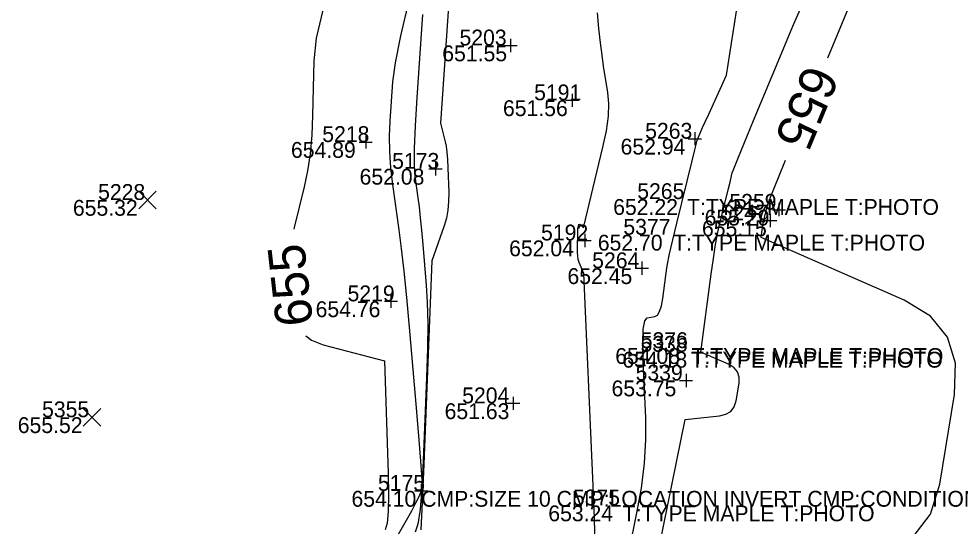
# Model space of a CAD drawing. Extents: x 2129350 to 2137777, y 657588 to 659885.
# Drawn here: x 2132742 to 2132813.3, y 658230.6 to 658269 of the extents above; entities that cross this region are included whole.
import ezdxf

# ---------------------------------------------------------------- set-up
doc = ezdxf.new("R2010")
doc.units = 0
for name, color, linetype in [('DT_X_Contour_Major', 7, 'Continuous'), ('DT_X_Contour_Minor', 7, 'Continuous'), ('SV_X_Random_Point', 7, 'Continuous'), ('SV_X_Shot_Marker', 7, 'Continuous'), ('SV_X_Text_Comment', 7, 'Continuous'), ('SV_X_Text_Elevation', 7, 'Continuous'), ('SV_X_Text_Name', 7, 'Continuous')]:
    doc.layers.add(name, color=color, linetype=linetype)

msp = doc.modelspace()

# ---------------------------------------------------------------- linework, layer by layer
at = {"layer": 'DT_X_Contour_Major'}
for points in [[(2132803.246, 658266.092), (2132805.9, 658272.501)], [(2132764.983, 658269.705), (2132764.491, 658267.585), (2132764.306, 658265.846), (2132764.22, 658261.715), (2132764.157, 658260.215), (2132764.029, 658258.814), (2132763.839, 658257.511), (2132763.585, 658256.307), (2132762.823, 658253.227), (2132762.794, 658253.09)], [(2132809.698, 658229.776), (2132811.01, 658231.485), (2132811.726, 658233.758), (2132812.842, 658240.568), (2132812.918, 658242.93), (2132812.309, 658244.908), (2132811.015, 658246.501), (2132809.035, 658247.711), (2132798.199, 658252.458), (2132798.3, 658253.225), (2132798.322, 658253.381), (2132798.344, 658253.518), (2132798.366, 658253.638), (2132798.389, 658253.739), (2132798.45, 658253.987), (2132798.503, 658254.206), (2132798.536, 658254.34), (2132798.572, 658254.492), (2132798.674, 658254.918), (2132798.899, 658255.52), (2132799.498, 658257.007), (2132800.039, 658258.328)], [(2132763.699, 658245.018), (2132764.144, 658244.679), (2132765.027, 658244.335), (2132769.657, 658243.104), (2132769.947, 658234.579), (2132769.979, 658232.941), (2132769.952, 658231.682), (2132769.866, 658230.8), (2132769.72, 658230.297)]]:
    msp.add_lwpolyline(points, dxfattribs=at)
at = {"layer": 'DT_X_Contour_Minor'}
for points in [[(2132787.643, 658225.944), (2132788.762, 658231.448), (2132789.12, 658233.455), (2132789.355, 658235.349), (2132789.467, 658237.128), (2132789.456, 658238.794), (2132789.263, 658243.084), (2132789.227, 658244.497), (2132789.264, 658245.516), (2132789.372, 658246.142), (2132789.553, 658246.375), (2132790.133, 658246.471), (2132790.334, 658246.583), (2132790.501, 658246.849), (2132790.636, 658247.269), (2132790.738, 658247.841), (2132790.966, 658249.572), (2132791.082, 658250.308), (2132791.259, 658251.215), (2132791.497, 658252.294), (2132791.796, 658253.545), (2132792.962, 658258.28), (2132793.168, 658259.118), (2132793.292, 658259.622), (2132793.334, 658259.793), (2132793.337, 658259.805), (2132793.361, 658259.866), (2132793.389, 658259.935), (2132793.429, 658260.03), (2132793.548, 658260.318), (2132793.623, 658260.491), (2132793.76, 658260.798), (2132793.958, 658261.236), (2132794.218, 658261.807), (2132795.574, 658264.78), (2132797.58, 658277.736)], [(2132774.903, 658275.545), (2132773.918, 658261.131), (2132774.261, 658259.727), (2132774.328, 658259.377), (2132774.384, 658258.927), (2132774.427, 658258.379), (2132774.459, 658257.732), (2132774.527, 658255.873), (2132774.525, 658255.193), (2132774.466, 658254.545), (2132774.351, 658253.929), (2132774.18, 658253.346), (2132773.252, 658250.702), (2132772.641, 658235.285), (2132772.521, 658232.385), (2132772.423, 658230.291)], [(2132789.841, 658225.849), (2132792.446, 658238.663), (2132795.026, 658238.941), (2132795.52, 658239.056), (2132795.897, 658239.282), (2132796.156, 658239.62), (2132796.297, 658240.069), (2132796.518, 658241.413), (2132796.533, 658241.879), (2132796.413, 658242.27), (2132796.157, 658242.585), (2132795.766, 658242.823), (2132793.627, 658243.761), (2132794.406, 658249.677), (2132794.574, 658250.876), (2132794.745, 658251.936), (2132794.917, 658252.858), (2132795.092, 658253.642), (2132795.562, 658255.548), (2132795.718, 658256.184), (2132795.835, 658256.662), (2132795.953, 658257.142), (2132796.006, 658257.362), (2132796.122, 658257.672), (2132796.429, 658258.437), (2132796.93, 658259.657), (2132797.622, 658261.333), (2132799.724, 658266.409), (2132800.595, 658268.473), (2132801.633, 658270.858)], [(2132771.505, 658270.435), (2132770.874, 658267.757), (2132770.464, 658265.703), (2132770.277, 658264.273), (2132770.073, 658261.291), (2132770.028, 658260.152), (2132770.048, 658258.97), (2132770.131, 658257.747), (2132770.277, 658256.481), (2132770.753, 658253.048), (2132770.935, 658251.621), (2132771.125, 658249.913), (2132771.322, 658247.925), (2132771.526, 658245.656), (2132772.081, 658239.233), (2132772.262, 658237.099), (2132772.389, 658235.516), (2132772.462, 658234.484), (2132772.481, 658234.003), (2132772.459, 658233.454), (2132772.406, 658233.19), (2132772.261, 658232.812), (2132772.025, 658232.319), (2132771.699, 658231.711), (2132770.707, 658229.937)], [(2132772.554, 658269.381), (2132772.122, 658263.068), (2132771.991, 658260.919), (2132771.922, 658259.208), (2132771.915, 658257.936), (2132771.969, 658257.101), (2132772.197, 658255.458), (2132772.284, 658254.775), (2132772.375, 658253.957), (2132772.469, 658253.006), (2132772.567, 658251.92), (2132772.833, 658248.846), (2132772.908, 658247.543), (2132772.936, 658245.94), (2132772.915, 658244.038), (2132772.846, 658241.836), (2132772.597, 658235.564), (2132772.49, 658233.459), (2132772.354, 658231.85), (2132772.189, 658230.736), (2132771.996, 658230.117)], [(2132785.614, 658228.9), (2132785.569, 658231.219), (2132785.455, 658234.209), (2132784.757, 658249.727), (2132784.409, 658250.577), (2132784.344, 658250.786), (2132784.301, 658251.047), (2132784.279, 658251.362), (2132784.279, 658251.729), (2132784.304, 658252.78), (2132784.32, 658253.118), (2132784.35, 658253.344), (2132784.393, 658253.458), (2132784.449, 658253.46), (2132784.743, 658253.206), (2132786.211, 658259.319), (2132786.471, 658260.559), (2132786.621, 658261.66), (2132786.662, 658262.623), (2132786.593, 658263.446), (2132786.263, 658265.456), (2132786.141, 658266.275), (2132786.021, 658267.223), (2132785.904, 658268.3), (2132785.789, 658269.507)]]:
    msp.add_lwpolyline(points, dxfattribs=at)
at = {"layer": 'SV_X_Random_Point'}
for p, q in [((2132751.047, 658254.644), (2132752.381, 658255.978)), ((2132751.047, 658255.978), (2132752.381, 658254.644)), ((2132746.851, 658238.169), (2132748.185, 658239.503)), ((2132746.851, 658239.503), (2132748.185, 658238.169))]:
    msp.add_line(p, q, dxfattribs=at)
at = {"layer": 'SV_X_Shot_Marker'}
for p, q in [((2132778.71, 658267.022), (2132779.71, 658267.022)), ((2132779.21, 658267.522), (2132779.21, 658266.522)), ((2132779.21, 658267.022), (2132779.21, 658267.022)), ((2132783.881, 658263.366), (2132783.881, 658262.366)), ((2132783.381, 658262.866), (2132784.381, 658262.866)), ((2132783.881, 658262.866), (2132783.881, 658262.866)), ((2132768.239, 658260.201), (2132768.239, 658259.201)), ((2132792.677, 658259.952), (2132793.677, 658259.952)), ((2132793.177, 658260.452), (2132793.177, 658259.452)), ((2132793.177, 658259.952), (2132793.177, 658259.952)), ((2132767.739, 658259.701), (2132768.739, 658259.701)), ((2132768.239, 658259.701), (2132768.239, 658259.701)), ((2132773.023, 658257.67), (2132774.023, 658257.67)), ((2132773.523, 658258.17), (2132773.523, 658257.17)), ((2132773.523, 658257.67), (2132773.523, 658257.67)), ((2132799.544, 658255.067), (2132799.544, 658254.067)), ((2132798.88, 658254.254), (2132798.88, 658253.254)), ((2132799.044, 658254.567), (2132800.044, 658254.567)), ((2132799.544, 658254.567), (2132799.544, 658254.567)), ((2132798.38, 658253.754), (2132799.38, 658253.754)), ((2132798.88, 658253.754), (2132798.88, 658253.754)), ((2132784.829, 658252.738), (2132784.829, 658251.738)), ((2132784.329, 658252.238), (2132785.329, 658252.238)), ((2132784.829, 658252.238), (2132784.829, 658252.238)), ((2132789.156, 658250.633), (2132789.156, 658249.633)), ((2132788.656, 658250.133), (2132789.656, 658250.133)), ((2132789.156, 658250.133), (2132789.156, 658250.133)), ((2132770.154, 658248.123), (2132770.154, 658247.123)), ((2132769.654, 658247.623), (2132770.654, 658247.623)), ((2132770.154, 658247.623), (2132770.154, 658247.623)), ((2132792.502, 658242.121), (2132792.502, 658241.121)), ((2132792.002, 658241.621), (2132793.002, 658241.621)), ((2132792.502, 658241.621), (2132792.502, 658241.621)), ((2132778.904, 658239.891), (2132779.904, 658239.891)), ((2132779.404, 658240.391), (2132779.404, 658239.391)), ((2132779.404, 658239.891), (2132779.404, 658239.891)), ((2132772.446, 658233.751), (2132772.446, 658232.751)), ((2132771.946, 658233.251), (2132772.946, 658233.251)), ((2132772.446, 658233.251), (2132772.446, 658233.251))]:
    msp.add_line(p, q, dxfattribs=at)

# ---------------------------------------------------------------- texts
at = {"layer": 'DT_X_Contour_Major'}
for rotation, p in [(247.55828, (2132801.57, 658265.711)), (96.39666, (2132764.261, 658245.893))]:
    msp.add_text('655', height=2.8, rotation=rotation, dxfattribs=at).set_placement(p)
at = {"layer": 'SV_X_Text_Comment'}
for s, p in [('T:TYPE MAPLE T:PHOTO', (2132792.579, 658254.176)), ('T:TYPE MAPLE T:PHOTO', (2132791.527, 658251.471)), ('T:TYPE MAPLE T:PHOTO', (2132792.916, 658242.877)), ('T:TYPE MAPLE T:PHOTO', (2132792.87, 658242.595)), ('CMP:SIZE 10 CMP:LOCATION INVERT CMP:CONDITION POOR CMP:PHOTO', (2132772.446, 658232.051)), ('T:TYPE MAPLE T:PHOTO', (2132787.703, 658230.948))]:
    msp.add_text(s, height=1.2, dxfattribs=at).set_placement(p)
at = {"layer": 'SV_X_Text_Elevation'}
for s, p in [('651.55', (2132774.042, 658265.822)), ('651.56', (2132778.638, 658261.666)), ('652.94', (2132787.546, 658258.752)), ('654.89', (2132762.58, 658258.501)), ('652.08', (2132767.778, 658256.47)), ('655.32', (2132746.064, 658254.111)), ('652.22', (2132786.986, 658254.176)), ('655.29', (2132793.913, 658253.367)), ('655.15', (2132793.712, 658252.554)), ('652.70', (2132785.82, 658251.471)), ('652.04', (2132779.103, 658251.038)), ('652.45', (2132783.525, 658248.933)), ('654.76', (2132764.447, 658246.423)), ('654.08', (2132787.143, 658242.877)), ('654.18', (2132787.684, 658242.595)), ('653.75', (2132786.861, 658240.421)), ('651.63', (2132774.218, 658238.691)), ('655.52', (2132741.887, 658237.636)), ('654.10', (2132767.165, 658232.051)), ('653.24', (2132782.072, 658230.948))]:
    msp.add_text(s, height=1.2, dxfattribs=at).set_placement(p)
at = {"layer": 'SV_X_Text_Name'}
for s, p in [('5203', (2132775.346, 658267.022)), ('5191', (2132780.999, 658262.866)), ('5218', (2132764.952, 658259.701)), ('5263', (2132789.407, 658259.952)), ('5173', (2132770.245, 658257.67)), ('5228', (2132747.972, 658255.311)), ('5265', (2132788.809, 658255.376)), ('5259', (2132795.784, 658254.567)), ('5247', (2132795.12, 658253.754)), ('5192', (2132781.523, 658252.238)), ('5377', (2132787.757, 658252.671)), ('5264', (2132785.396, 658250.133)), ('5219', (2132766.867, 658247.623)), ('5338', (2132789.053, 658243.795)), ('5376', (2132789.071, 658244.077)), ('5339', (2132788.685, 658241.621)), ('5204', (2132775.549, 658239.891)), ('5355', (2132743.729, 658238.836)), ('5175', (2132769.168, 658233.251)), ('5375', (2132783.933, 658232.148))]:
    msp.add_text(s, height=1.2, dxfattribs=at).set_placement(p)

doc.saveas('drawing.dxf')
